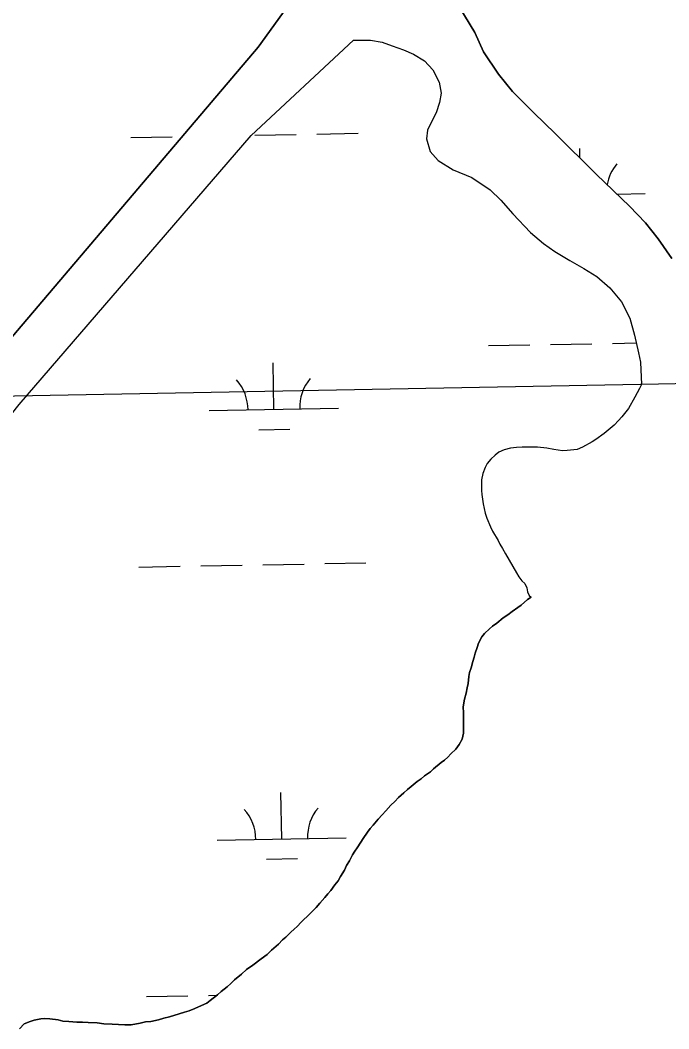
# Model space of a CAD drawing. Extents: x 3957609 to 3995875, y 234277 to 260273.
# Drawn here: x 3968138 to 3968640, y 242356 to 243137 of the extents above; entities that cross this region are included whole.
import ezdxf

# ---------------------------------------------------------------- set-up
doc = ezdxf.new("R2010")
doc.units = 0
for name, color, linetype in [('V-GRID-MAJR', 7, 'Continuous'), ('V-TOPO-SHOR', 7, 'Continuous'), ('V-WETL-SWMP', 7, 'Continuous')]:
    doc.layers.add(name, color=color, linetype=linetype)

msp = doc.modelspace()

# ---------------------------------------------------------------- linework, layer by layer
at = {"layer": 'V-GRID-MAJR'}
msp.add_spline([(3961816.723, 242728.005), (3967136.284, 242827.44), (3972455.83, 242927.648), (3977775.362, 243028.63), (3983094.879, 243130.385), (3988414.381, 243232.915), (3993733.868, 243336.218)], degree=3, dxfattribs=at)
at = {"layer": 'V-TOPO-SHOR'}
for points in [[(3968777.416, 243593.022), (3968576.864, 243339.67), (3968514.345, 243266.659), (3968489.664, 243234.11), (3968478.728, 243214.388), (3968471.629, 243194.844), (3968470.347, 243178.097), (3968472.129, 243162.754), (3968477.9, 243148.045), (3968490.154, 243127.696), (3968497, 243112.69), (3968508.622, 243095.407), (3968519.299, 243081.958), (3968535.828, 243065.474), (3968552.511, 243049.299), (3968584.489, 243017.704), (3968609.976, 242992.983), (3968622.489, 242980.158), (3968632.238, 242967.934), (3968642.773, 242952.639)], [(3968115.351, 242872.917), (3968322.502, 243116.303), (3968411.775, 243240.088)], [(3967871.617, 242409.147), (3967870.601, 242418.959), (3967873.403, 242426.582), (3967878.346, 242445.305), (3967877.63, 242457.971), (3967876.309, 242466.198), (3967874.357, 242474.106), (3967873.341, 242483.918), (3967875.811, 242493.439), (3967884.595, 242506.802), (3967896.213, 242522.082), (3967973.091, 242633.145), (3968137.406, 242839.504), (3968316.913, 243047.863), (3968396.206, 243121.597)], [(3968396.206, 243121.597), (3968409.413, 243121.523), (3968418.482, 243120.043), (3968426.176, 243117.171), (3968434.948, 243114.153), (3968442.646, 243110.821), (3968451.276, 243105.651), (3968457.767, 243098.78), (3968462.739, 243089.136), (3968464.173, 243080.545), (3968462.989, 243073.322), (3968460.273, 243065.32), (3968457.083, 243059.467), (3968453.597, 243052.074), (3968452.716, 243045.16), (3968455.692, 243035.503), (3968461.877, 243028.477), (3968473.591, 243021.176), (3968487.907, 243015.273), (3968502.093, 243005.684), (3968510.433, 242997.75), (3968519.712, 242987.058), (3968533.465, 242972.706), (3968543.342, 242964.321), (3968552.288, 242957.923), (3968563.847, 242950.931), (3968574.634, 242944.853), (3968584.652, 242938.619), (3968594.686, 242929.927), (3968603.811, 242918.925), (3968610.185, 242906.371), (3968613.947, 242893.341), (3968617.103, 242879.54), (3968618.528, 242872.333), (3968619.239, 242854.97)], [(3968619.239, 242854.97), (3968617.875, 242851.89), (3968614.232, 242845.109), (3968609.214, 242836.323), (3968604.184, 242829.997), (3968601.591, 242827.062), (3968598.079, 242823.509), (3968590.286, 242817.01), (3968583.864, 242812.363), (3968581.107, 242810.658), (3968573.606, 242806.619), (3968569.624, 242804.751), (3968561.797, 242803.782), (3968558.11, 242803.76), (3968551.499, 242804.794), (3968546.117, 242805.839), (3968538.894, 242806.41), (3968535.208, 242806.541), (3968526.913, 242806.49), (3968522.461, 242806.31), (3968517.855, 242805.82), (3968512.948, 242804.409), (3968508.813, 242802.541), (3968506.06, 242800.374), (3968502.702, 242797.128), (3968499.804, 242793.884), (3968498.284, 242790.804), (3968496.472, 242786.03), (3968495.423, 242781.265), (3968495.474, 242772.817), (3968495.648, 242769.745), (3968496.767, 242762.534), (3968498.346, 242755.476), (3968499.599, 242751.491), (3968502.403, 242744.751), (3968503.959, 242741.533), (3968508.303, 242734.187), (3968509.55, 242731.277), (3968511.721, 242727.91), (3968513.896, 242723.775), (3968522.586, 242709.083)], [(3968522.586, 242709.083), (3968524.294, 242706.021), (3968526.616, 242703.117), (3968528.933, 242700.827), (3968530.489, 242697.612), (3968531.122, 242694.542), (3968532.215, 242691.632), (3968533.87, 242690.389)], [(3968347.873, 242430.962), (3968350.392, 242433.197), (3968352.596, 242435.429), (3968355.741, 242438.618), (3968357.945, 242440.848), (3968360.462, 242443.082), (3968364.238, 242446.908), (3968367.384, 242450.097), (3968370.215, 242453.284), (3968373.987, 242457.742), (3968376.502, 242460.609), (3968378.701, 242463.159), (3968381.839, 242467.613), (3968384.354, 242470.798), (3968386.234, 242473.979), (3968389.367, 242479.066), (3968390.926, 242482.562), (3968393.121, 242486.06), (3968395.624, 242490.827), (3968397.189, 242493.689), (3968399.073, 242496.234), (3968401.893, 242500.689), (3968403.775, 242503.552), (3968407.228, 242508.326), (3968409.11, 242511.189), (3968411.627, 242513.738), (3968415.398, 242518.514), (3968418.543, 242521.703), (3968421.374, 242524.89), (3968425.144, 242529.348), (3968428.294, 242532.22), (3968431.124, 242535.091), (3968435.216, 242538.919), (3968438.05, 242541.47), (3968440.887, 242543.707), (3968445.614, 242547.539), (3968448.766, 242549.777), (3968451.285, 242552.011), (3968456.016, 242555.208), (3968458.217, 242557.441), (3968464.203, 242562.231), (3968466.727, 242564.15), (3968469.246, 242566.382), (3968471.763, 242568.932), (3968475.537, 242572.76), (3968478.05, 242576.26), (3968480.557, 242580.395), (3968481.474, 242585.152), (3968481.443, 242589.904), (3968481.411, 242594.97), (3968481.372, 242600.672), (3968481.341, 242605.423), (3968482.25, 242611.446), (3968483.489, 242615.891), (3968484.411, 242620.013), (3968485.021, 242623.501), (3968485.619, 242628.891), (3968486.234, 242632.062), (3968487.477, 242635.556), (3968488.71, 242640.63), (3968489.64, 242643.805), (3968490.569, 242646.977), (3968492.124, 242651.423), (3968493.054, 242654.596), (3968495.552, 242659.681), (3968497.754, 242662.229), (3968501.532, 242665.739), (3968504.051, 242667.971), (3968507.203, 242670.21), (3968512.243, 242674.361), (3968515.715, 242676.602), (3968519.182, 242679.16), (3968523.593, 242682.354), (3968526.117, 242684.271), (3968531.157, 242688.423), (3968533.87, 242690.389)], [(3968137.73, 242356.092), (3968141.189, 242359.915), (3968145.926, 242361.846), (3968149.088, 242362.817), (3968154.149, 242363.8), (3968157.315, 242364.138), (3968161.118, 242363.847), (3968167.458, 242362.938), (3968171.266, 242362.012), (3968175.702, 242361.726), (3968182.04, 242361.134), (3968186.474, 242361.165), (3968190.91, 242360.876), (3968197.882, 242360.605), (3968202.952, 242360.005), (3968209.291, 242359.731), (3968219.113, 242359.162), (3968224.182, 242359.194), (3968231.141, 242360.507), (3968235.251, 242361.484), (3968239.368, 242361.828), (3968245.377, 242363.137), (3968249.487, 242364.429), (3968253.915, 242365.41), (3968261.185, 242367.675), (3968265.293, 242368.969), (3968269.088, 242369.944), (3968273.51, 242371.874), (3968278.562, 242374.124), (3968282.669, 242376.051), (3968285.19, 242377.968), (3968290.863, 242382.441), (3968293.695, 242384.993), (3968298.424, 242388.509), (3968301.256, 242391.061), (3968304.089, 242393.93), (3968309.444, 242398.401), (3968313.538, 242401.912), (3968318.267, 242405.428), (3968324.886, 242410.222), (3968329.3, 242413.737), (3968332.763, 242416.927), (3968338.114, 242421.714), (3968341.262, 242424.9), (3968343.781, 242427.135), (3968347.873, 242430.962)]]:
    msp.add_lwpolyline(points, dxfattribs=at)
at = {"layer": 'V-WETL-SWMP'}
for p, q in [((3968223.932, 243046.314), (3968255.927, 243046.896)), ((3968319.916, 243048.059), (3968351.911, 243048.641)), ((3968367.908, 243048.932), (3968399.903, 243049.513)), ((3968571.594, 243030.443), (3968571.459, 243037.888)), ((3968600.259, 243002.406), (3968622.105, 243002.803)), ((3968596.8, 242886.892), (3968615.345, 242887.229)), ((3968500.816, 242885.147), (3968532.811, 242885.729)), ((3968548.808, 242886.02), (3968580.803, 242886.601)), ((3968334.624, 242835.687), (3968333.969, 242871.681)), ((3968284.632, 242834.778), (3968384.615, 242836.596)), ((3968322.906, 242820.041), (3968346.902, 242820.477)), ((3968325.964, 242715.439), (3968357.959, 242716.021)), ((3968373.956, 242716.312), (3968405.951, 242716.893)), ((3968229.98, 242713.694), (3968261.975, 242714.276)), ((3968277.972, 242714.566), (3968309.967, 242715.148)), ((3968340.672, 242503.067), (3968340.017, 242539.061)), ((3968290.68, 242502.158), (3968390.663, 242503.976)), ((3968328.954, 242487.421), (3968352.95, 242487.857)), ((3968236.028, 242381.074), (3968268.023, 242381.656)), ((3968284.02, 242381.946), (3968290.381, 242382.062))]:
    msp.add_line(p, q, dxfattribs=at)
for points in [[(3968642.772, 242952.64), (3968632.238, 242967.933), (3968622.49, 242980.158), (3968609.975, 242992.982), (3968584.488, 243017.704), (3968552.511, 243049.298), (3968535.829, 243065.474), (3968519.299, 243081.959), (3968508.622, 243095.408), (3968497.001, 243112.69), (3968490.154, 243127.697), (3968477.9, 243148.046), (3968472.129, 243162.753), (3968470.348, 243178.098), (3968471.629, 243194.844), (3968478.728, 243214.388), (3968489.665, 243234.11), (3968514.345, 243266.66), (3968576.863, 243339.67), (3968777.417, 243593.023)], [(3968411.775, 243240.089), (3968322.503, 243116.303), (3968115.351, 242872.916)], [(3968137.406, 242839.504), (3968316.913, 243047.863), (3968396.206, 243121.597)], [(3968396.206, 243121.597), (3968409.413, 243121.523), (3968418.482, 243120.042), (3968426.177, 243117.171), (3968434.948, 243114.153), (3968442.646, 243110.821), (3968451.276, 243105.652), (3968457.767, 243098.781), (3968462.739, 243089.137), (3968464.173, 243080.546), (3968462.989, 243073.322), (3968460.273, 243065.321), (3968457.083, 243059.466), (3968453.596, 243052.074), (3968452.717, 243045.159), (3968455.692, 243035.503), (3968461.877, 243028.476), (3968473.592, 243021.176), (3968487.908, 243015.274), (3968502.093, 243005.685), (3968510.433, 242997.751), (3968519.712, 242987.057), (3968533.465, 242972.706), (3968543.343, 242964.32), (3968552.288, 242957.924), (3968563.847, 242950.931), (3968574.633, 242944.853), (3968584.652, 242938.618), (3968594.686, 242929.926), (3968603.812, 242918.925), (3968610.184, 242906.371), (3968613.948, 242893.342), (3968617.102, 242879.54), (3968618.528, 242872.332), (3968619.24, 242854.97), (3968617.876, 242851.89), (3968614.231, 242845.109), (3968609.215, 242836.324), (3968604.185, 242829.996), (3968601.591, 242827.062), (3968598.08, 242823.508), (3968590.286, 242817.01), (3968583.863, 242812.363), (3968581.108, 242810.657), (3968573.606, 242806.618), (3968569.624, 242804.751), (3968561.796, 242803.782), (3968558.11, 242803.76), (3968551.499, 242804.795), (3968546.117, 242805.838), (3968538.894, 242806.409), (3968535.207, 242806.54), (3968526.913, 242806.49), (3968522.46, 242806.31), (3968517.855, 242805.821), (3968512.948, 242804.409), (3968508.813, 242802.541), (3968506.061, 242800.374), (3968502.701, 242797.128), (3968499.803, 242793.885), (3968498.285, 242790.804), (3968496.471, 242786.031), (3968495.424, 242781.264), (3968495.475, 242772.816), (3968495.648, 242769.745), (3968496.766, 242762.533), (3968498.345, 242755.477), (3968499.598, 242751.491), (3968502.403, 242744.75), (3968503.959, 242741.533), (3968508.304, 242734.187), (3968509.55, 242731.276), (3968511.721, 242727.91), (3968513.896, 242723.776), (3968522.586, 242709.083), (3968524.294, 242706.022), (3968526.616, 242703.117), (3968528.933, 242700.827), (3968530.489, 242697.611), (3968531.122, 242694.543), (3968532.215, 242691.631), (3968533.87, 242690.389), (3968531.156, 242688.423), (3968526.116, 242684.272), (3968523.594, 242682.355), (3968519.181, 242679.159), (3968515.714, 242676.602), (3968512.244, 242674.361), (3968507.203, 242670.21), (3968504.051, 242667.972), (3968501.532, 242665.739), (3968497.754, 242662.229), (3968495.553, 242659.681), (3968493.053, 242654.596), (3968492.123, 242651.423), (3968490.569, 242646.978), (3968489.64, 242643.804), (3968488.71, 242640.631), (3968487.477, 242635.555), (3968486.233, 242632.062), (3968485.62, 242628.891)], [(3968485.62, 242628.891), (3968485.022, 242623.502), (3968484.412, 242620.014), (3968483.489, 242615.89), (3968482.251, 242611.447), (3968481.341, 242605.423), (3968481.372, 242600.672), (3968481.41, 242594.971), (3968481.443, 242589.903), (3968481.474, 242585.152), (3968480.556, 242580.394), (3968478.049, 242576.26), (3968475.538, 242572.759), (3968471.762, 242568.933), (3968469.245, 242566.383), (3968466.726, 242564.149), (3968464.204, 242562.232), (3968458.218, 242557.441), (3968456.015, 242555.209), (3968451.285, 242552.011), (3968448.766, 242549.777), (3968445.613, 242547.539), (3968440.887, 242543.706), (3968438.051, 242541.47), (3968435.217, 242538.918), (3968431.125, 242535.09), (3968428.293, 242532.22), (3968425.144, 242529.349), (3968421.373, 242524.889), (3968418.543, 242521.703), (3968415.397, 242518.515), (3968411.627, 242513.739), (3968409.11, 242511.188), (3968407.228, 242508.325), (3968403.776, 242503.551), (3968401.894, 242500.688), (3968399.073, 242496.235), (3968397.189, 242493.688), (3968395.624, 242490.827), (3968393.122, 242486.06), (3968390.927, 242482.561), (3968389.367, 242479.066), (3968386.233, 242473.978), (3968384.353, 242470.798), (3968381.84, 242467.614), (3968378.702, 242463.158), (3968376.502, 242460.61), (3968373.987, 242457.743), (3968370.215, 242453.283), (3968367.385, 242450.097), (3968364.239, 242446.909), (3968360.463, 242443.083), (3968357.944, 242440.849), (3968355.741, 242438.617), (3968352.595, 242435.429), (3968350.392, 242433.197), (3968347.873, 242430.963), (3968343.781, 242427.135), (3968341.261, 242424.901), (3968338.115, 242421.713), (3968332.762, 242416.927), (3968329.299, 242413.736), (3968324.887, 242410.223), (3968318.267, 242405.428), (3968313.539, 242401.912), (3968309.445, 242398.401), (3968304.089, 242393.931), (3968301.257, 242391.062), (3968298.424, 242388.509), (3968293.696, 242384.994), (3968290.862, 242382.441), (3968285.19, 242377.969), (3968282.668, 242376.052), (3968278.563, 242374.124), (3968273.51, 242371.874), (3968269.088, 242369.944), (3968265.294, 242368.969), (3968261.185, 242367.675), (3968253.914, 242365.41), (3968249.486, 242364.43), (3968245.377, 242363.136), (3968239.367, 242361.829), (3968235.252, 242361.485), (3968231.141, 242360.508), (3968224.181, 242359.195), (3968219.113, 242359.162), (3968209.29, 242359.73), (3968202.953, 242360.005), (3968197.881, 242360.605), (3968190.911, 242360.876), (3968186.475, 242361.164), (3968182.04, 242361.134), (3968175.701, 242361.726), (3968171.265, 242362.013), (3968167.458, 242362.939), (3968161.117, 242363.847), (3968157.314, 242364.139), (3968154.149, 242363.801), (3968149.087, 242362.817), (3968145.926, 242361.846), (3968141.188, 242359.915)], [(3968141.188, 242359.915), (3968137.729, 242356.091)]]:
    msp.add_lwpolyline(points, dxfattribs=at)
for centre, start, end in [((3968627.338, 243003.373), 140.269876, 169.557388), ((3968279.381, 242835.158), 0.269879, 41.813537), ((3968389.849, 242837.166), 140.269876, 181.813534), ((3968285.429, 242502.538), 0.269879, 41.813537), ((3968395.897, 242504.546), 140.269876, 181.813534)]:
    msp.add_arc(centre, 35.246, start, end, dxfattribs=at)

doc.saveas('drawing.dxf')
